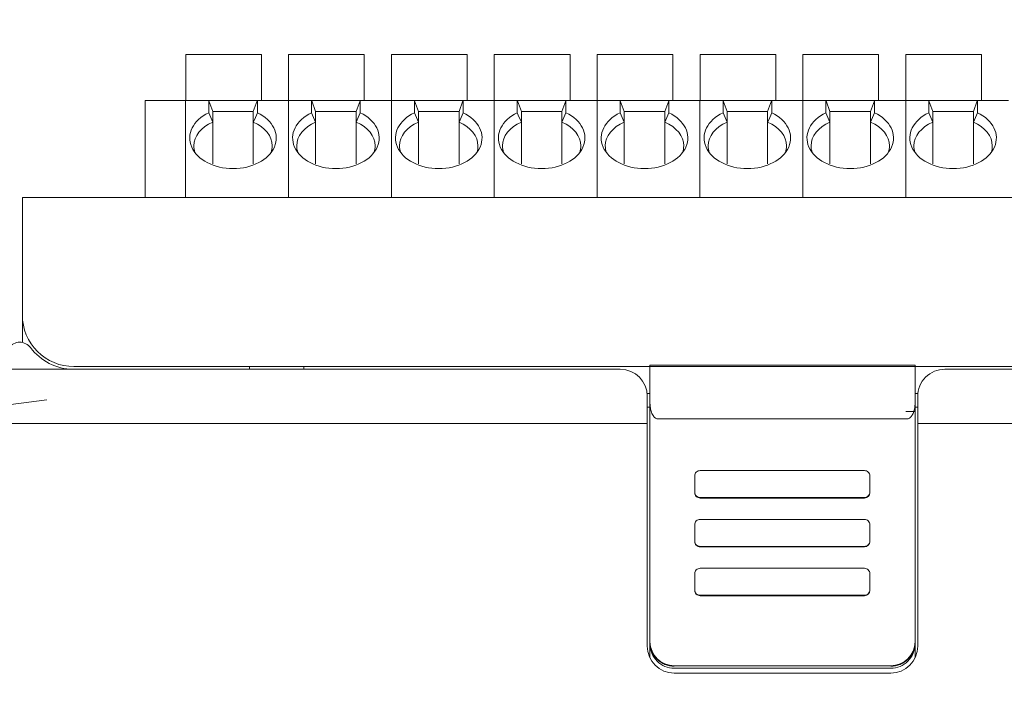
# Model space of a CAD drawing. Header units: millimetres. Extents: x -1114 to 1396, y -630 to 631.
# Tile 341 of 656: x -463 to -426, y 546 to 571. Entities that reach past the tile are written whole.
import ezdxf

# ---------------------------------------------------------------- set-up
doc = ezdxf.new("R2010")
doc.units = ezdxf.units.MM
doc.header["$MEASUREMENT"] = 0

msp = doc.modelspace()

# ---------------------------------------------------------------- linework, layer by layer
at = {"lineweight": 18}
for points, knots in [([(1038.9843, -629.7647), (1038.9843, -629.7647), (-1111.4882, -629.7647), (-1111.4882, -629.7647), (-1111.4882, -629.7647), (-1111.4882, -629.7647), (-1111.4882, 630.7883), (-1111.4882, 630.7883), (-1111.4882, 630.7883), (-1111.4882, 630.7883), (1038.9843, 630.7883), (1038.9843, 630.7883)], [0, 0, 0, 0, 0.3333333, 0.3333333, 0.3333333, 0.3333333, 0.6666667, 0.6666667, 0.6666667, 0.6666667, 1, 1, 1, 1]), ([(-455.8145, 567.5231), (-456.3951, 567.2437), (-456.6503, 566.7293), (-456.4436, 566.2547), (-456.4436, 566.2547), (-456.2369, 565.7801), (-455.6167, 565.4563), (-454.9145, 565.4563)], [0, 0, 0, 0, 0.5, 0.5, 0.5, 0.5, 1, 1, 1, 1]), ([(-454.9145, 565.4563), (-454.2122, 565.4563), (-453.592, 565.7801), (-453.3853, 566.2547), (-453.3853, 566.2547), (-453.1786, 566.7293), (-453.4338, 567.2437), (-454.0145, 567.5231)], [0, 0, 0, 0, 0.5, 0.5, 0.5, 0.5, 1, 1, 1, 1]), ([(-452.0112, 567.5231), (-452.5919, 567.2437), (-452.847, 566.7293), (-452.6404, 566.2547), (-452.6404, 566.2547), (-452.4337, 565.7801), (-451.8135, 565.4563), (-451.1112, 565.4563)], [0, 0, 0, 0, 0.5, 0.5, 0.5, 0.5, 1, 1, 1, 1]), ([(-451.1112, 565.4563), (-450.4089, 565.4563), (-449.7887, 565.7801), (-449.5821, 566.2547), (-449.5821, 566.2547), (-449.3754, 566.7293), (-449.6306, 567.2437), (-450.2112, 567.5231)], [0, 0, 0, 0, 0.5, 0.5, 0.5, 0.5, 1, 1, 1, 1]), ([(-448.2079, 567.5231), (-448.7886, 567.2437), (-449.0438, 566.7293), (-448.8371, 566.2547), (-448.8371, 566.2547), (-448.6304, 565.7801), (-448.0102, 565.4563), (-447.3079, 565.4563)], [0, 0, 0, 0, 0.5, 0.5, 0.5, 0.5, 1, 1, 1, 1]), ([(-447.3079, 565.4563), (-446.6057, 565.4563), (-445.9855, 565.7801), (-445.7788, 566.2547), (-445.7788, 566.2547), (-445.5721, 566.7293), (-445.8273, 567.2437), (-446.4079, 567.5231)], [0, 0, 0, 0, 0.5, 0.5, 0.5, 0.5, 1, 1, 1, 1]), ([(-444.4047, 567.5231), (-444.9853, 567.2437), (-445.2405, 566.7293), (-445.0338, 566.2547), (-445.0338, 566.2547), (-444.8272, 565.7801), (-444.207, 565.4563), (-443.5047, 565.4563)], [0, 0, 0, 0, 0.5, 0.5, 0.5, 0.5, 1, 1, 1, 1]), ([(-443.5047, 565.4563), (-442.8024, 565.4563), (-442.1822, 565.7801), (-441.9755, 566.2547), (-441.9755, 566.2547), (-441.7689, 566.7293), (-442.024, 567.2437), (-442.6047, 567.5231)], [0, 0, 0, 0, 0.5, 0.5, 0.5, 0.5, 1, 1, 1, 1]), ([(-440.6014, 567.5231), (-441.1821, 567.2437), (-441.4373, 566.7293), (-441.2306, 566.2547), (-441.2306, 566.2547), (-441.0239, 565.7801), (-440.4037, 565.4563), (-439.7014, 565.4563)], [0, 0, 0, 0, 0.5, 0.5, 0.5, 0.5, 1, 1, 1, 1]), ([(-439.7014, 565.4563), (-438.9992, 565.4563), (-438.379, 565.7801), (-438.1723, 566.2547), (-438.1723, 566.2547), (-437.9656, 566.7293), (-438.2208, 567.2437), (-438.8014, 567.5231)], [0, 0, 0, 0, 0.5, 0.5, 0.5, 0.5, 1, 1, 1, 1]), ([(-436.7982, 567.5231), (-437.3788, 567.2437), (-437.634, 566.7293), (-437.4273, 566.2547), (-437.4273, 566.2547), (-437.2207, 565.7801), (-436.6005, 565.4563), (-435.8982, 565.4563)], [0, 0, 0, 0, 0.5, 0.5, 0.5, 0.5, 1, 1, 1, 1]), ([(-435.8982, 565.4563), (-435.1959, 565.4563), (-434.5757, 565.7801), (-434.369, 566.2547), (-434.369, 566.2547), (-434.1624, 566.7293), (-434.4175, 567.2437), (-434.9982, 567.5231)], [0, 0, 0, 0, 0.5, 0.5, 0.5, 0.5, 1, 1, 1, 1]), ([(-432.9949, 567.5231), (-433.5756, 567.2437), (-433.8307, 566.7293), (-433.6241, 566.2547), (-433.6241, 566.2547), (-433.4174, 565.7801), (-432.7972, 565.4563), (-432.0949, 565.4563)], [0, 0, 0, 0, 0.5, 0.5, 0.5, 0.5, 1, 1, 1, 1]), ([(-432.0949, 565.4563), (-431.3926, 565.4563), (-430.7724, 565.7801), (-430.5658, 566.2547), (-430.5658, 566.2547), (-430.3591, 566.7293), (-430.6143, 567.2437), (-431.1949, 567.5231)], [0, 0, 0, 0, 0.5, 0.5, 0.5, 0.5, 1, 1, 1, 1]), ([(-429.1917, 567.5231), (-429.7723, 567.2437), (-430.0275, 566.7293), (-429.8208, 566.2547), (-429.8208, 566.2547), (-429.6142, 565.7801), (-428.994, 565.4563), (-428.2917, 565.4563)], [0, 0, 0, 0, 0.5, 0.5, 0.5, 0.5, 1, 1, 1, 1]), ([(-428.2917, 565.4563), (-427.5894, 565.4563), (-426.9692, 565.7801), (-426.7625, 566.2547), (-426.7625, 566.2547), (-426.5559, 566.7293), (-426.811, 567.2437), (-427.3917, 567.5231)], [0, 0, 0, 0, 0.5, 0.5, 0.5, 0.5, 1, 1, 1, 1]), ([(-462.7023, 560.0343), (-462.7023, 559.5304), (-462.5021, 559.0471), (-462.1458, 558.6908), (-462.1458, 558.6908), (-461.7894, 558.3345), (-461.3062, 558.1343), (-460.8023, 558.1343)], [0, 0, 0, 0, 0.5, 0.5, 0.5, 0.5, 1, 1, 1, 1]), ([(-462.4023, 558.8343), (-462.4967, 558.9602), (-462.6449, 559.0343), (-462.8023, 559.0343), (-462.8023, 559.0343), (-462.9596, 559.0343), (-463.1078, 558.9602), (-463.2023, 558.8343)], [0, 0, 0, 0, 0.5, 0.5, 0.5, 0.5, 1, 1, 1, 1]), ([(-461.8022, 558.0343), (-462.1356, 558.0343), (-462.4689, 558.0343), (-462.8022, 558.0343), (-462.8022, 558.0343), (-463.1356, 558.0343), (-463.4689, 558.0343), (-463.8022, 558.0343)], [0, 0, 0, 0, 0.5, 0.5, 0.5, 0.5, 1, 1, 1, 1]), ([(-428.5995, 558.0345), (-428.8647, 558.0345), (-429.119, 557.9291), (-429.3066, 557.7416), (-429.3066, 557.7416), (-429.4941, 557.5541), (-429.5995, 557.2997), (-429.5995, 557.0345)], [0, 0, 0, 0, 0.5, 0.5, 0.5, 0.5, 1, 1, 1, 1]), ([(-439.4995, 556.7792), (-439.4988, 556.7491), (-439.4982, 556.7189), (-439.496, 556.6888), (-439.496, 556.6888), (-439.494, 556.66), (-439.4905, 556.6313), (-439.4858, 556.6027), (-439.4858, 556.6027), (-439.4812, 556.5751), (-439.4756, 556.5478), (-439.4686, 556.5207), (-439.4686, 556.5207), (-439.4619, 556.4945), (-439.4539, 556.4686), (-439.4446, 556.443), (-439.4446, 556.443), (-439.4247, 556.388), (-439.3986, 556.3341), (-439.3606, 556.287), (-439.3606, 556.287), (-439.3504, 556.2745), (-439.3395, 556.2625), (-439.3274, 556.2515), (-439.3274, 556.2515), (-439.3166, 556.2416), (-439.3049, 556.2325), (-439.2922, 556.2243), (-439.2922, 556.2243), (-439.2781, 556.2153), (-439.2628, 556.2075), (-439.2464, 556.2029), (-439.2464, 556.2029), (-439.2314, 556.1987), (-439.2154, 556.1972), (-439.1995, 556.1958)], [0, 0, 0, 0, 0.1111111, 0.1111111, 0.1111111, 0.1111111, 0.2222222, 0.2222222, 0.2222222, 0.2222222, 0.3333333, 0.3333333, 0.3333333, 0.3333333, 0.4444444, 0.4444444, 0.4444444, 0.4444444, 0.5555556, 0.5555556, 0.5555556, 0.5555556, 0.6666667, 0.6666667, 0.6666667, 0.6666667, 0.7777778, 0.7777778, 0.7777778, 0.7777778, 0.8888889, 0.8888889, 0.8888889, 0.8888889, 1, 1, 1, 1]), ([(-429.9995, 556.1957), (-429.9827, 556.1957), (-429.9664, 556.1984), (-429.9506, 556.2035), (-429.9506, 556.2035), (-429.9349, 556.2085), (-429.9205, 556.2156), (-429.907, 556.2241), (-429.907, 556.2241), (-429.9003, 556.2283), (-429.8938, 556.2329), (-429.8876, 556.2378), (-429.8876, 556.2378), (-429.8814, 556.2426), (-429.8756, 556.2476), (-429.8699, 556.2529), (-429.8699, 556.2529), (-429.8587, 556.2634), (-429.8484, 556.2746), (-429.8388, 556.2864), (-429.8388, 556.2864), (-429.8292, 556.2982), (-429.8205, 556.3105), (-429.8124, 556.323), (-429.8124, 556.323), (-429.8043, 556.3355), (-429.797, 556.3483), (-429.7901, 556.3613), (-429.7901, 556.3613), (-429.7764, 556.3873), (-429.7648, 556.4141), (-429.7548, 556.4415), (-429.7548, 556.4415), (-429.7448, 556.469), (-429.7365, 556.4967), (-429.7295, 556.5245), (-429.7295, 556.5245), (-429.7226, 556.5524), (-429.717, 556.5804), (-429.7126, 556.6085), (-429.7126, 556.6085), (-429.7037, 556.6649), (-429.6995, 556.7217), (-429.6995, 556.7792)], [0, 0, 0, 0, 0.0909091, 0.0909091, 0.0909091, 0.0909091, 0.1818182, 0.1818182, 0.1818182, 0.1818182, 0.2727273, 0.2727273, 0.2727273, 0.2727273, 0.3636364, 0.3636364, 0.3636364, 0.3636364, 0.4545455, 0.4545455, 0.4545455, 0.4545455, 0.5454545, 0.5454545, 0.5454545, 0.5454545, 0.6363636, 0.6363636, 0.6363636, 0.6363636, 0.7272727, 0.7272727, 0.7272727, 0.7272727, 0.8181818, 0.8181818, 0.8181818, 0.8181818, 0.9090909, 0.9090909, 0.9090909, 0.9090909, 1, 1, 1, 1]), ([(-461.8022, 556.0345), (-462.1356, 556.0345), (-462.4689, 556.0345), (-462.8022, 556.0345), (-462.8022, 556.0345), (-463.1356, 556.0345), (-463.4689, 556.0345), (-463.8022, 556.0345)], [0, 0, 0, 0, 0.5, 0.5, 0.5, 0.5, 1, 1, 1, 1]), ([(-437.6456, 554.2878), (-437.6987, 554.2878), (-437.7496, 554.2667), (-437.7871, 554.2293), (-437.7871, 554.2293), (-437.8246, 554.1918), (-437.8456, 554.141), (-437.8456, 554.0881)], [0, 0, 0, 0, 0.5, 0.5, 0.5, 0.5, 1, 1, 1, 1]), ([(-431.3709, 554.0881), (-431.3709, 554.141), (-431.3919, 554.1918), (-431.4294, 554.2293), (-431.4294, 554.2293), (-431.467, 554.2667), (-431.5178, 554.2878), (-431.5709, 554.2878)], [0, 0, 0, 0, 0.5, 0.5, 0.5, 0.5, 1, 1, 1, 1]), ([(-437.8456, 553.4889), (-437.8456, 553.4359), (-437.8246, 553.3851), (-437.7871, 553.3476), (-437.7871, 553.3476), (-437.7496, 553.3102), (-437.6987, 553.2891), (-437.6456, 553.2891)], [0, 0, 0, 0, 0.5, 0.5, 0.5, 0.5, 1, 1, 1, 1]), ([(-437.8456, 553.4722), (-437.8456, 553.4192), (-437.8246, 553.3684), (-437.7871, 553.331), (-437.7871, 553.331), (-437.7496, 553.2935), (-437.6987, 553.2725), (-437.6456, 553.2725)], [0, 0, 0, 0, 0.5, 0.5, 0.5, 0.5, 1, 1, 1, 1]), ([(-431.5709, 553.2891), (-431.5178, 553.2891), (-431.467, 553.3102), (-431.4294, 553.3476), (-431.4294, 553.3476), (-431.3919, 553.3851), (-431.3709, 553.4359), (-431.3709, 553.4889)], [0, 0, 0, 0, 0.5, 0.5, 0.5, 0.5, 1, 1, 1, 1]), ([(-437.6456, 552.4808), (-437.6987, 552.4808), (-437.7496, 552.4598), (-437.7871, 552.4223), (-437.7871, 552.4223), (-437.8246, 552.3849), (-437.8456, 552.3341), (-437.8456, 552.2811)], [0, 0, 0, 0, 0.5, 0.5, 0.5, 0.5, 1, 1, 1, 1]), ([(-431.3709, 552.2811), (-431.3709, 552.3341), (-431.3919, 552.3849), (-431.4294, 552.4223), (-431.4294, 552.4223), (-431.467, 552.4598), (-431.5178, 552.4808), (-431.5709, 552.4808)], [0, 0, 0, 0, 0.5, 0.5, 0.5, 0.5, 1, 1, 1, 1]), ([(-437.8456, 551.6819), (-437.8456, 551.629), (-437.8246, 551.5782), (-437.7871, 551.5407), (-437.7871, 551.5407), (-437.7496, 551.5032), (-437.6987, 551.4822), (-437.6456, 551.4822)], [0, 0, 0, 0, 0.5, 0.5, 0.5, 0.5, 1, 1, 1, 1]), ([(-437.8456, 551.6653), (-437.8456, 551.6123), (-437.8246, 551.5615), (-437.7871, 551.524), (-437.7871, 551.524), (-437.7496, 551.4866), (-437.6987, 551.4655), (-437.6456, 551.4655)], [0, 0, 0, 0, 0.5, 0.5, 0.5, 0.5, 1, 1, 1, 1]), ([(-431.5709, 551.4822), (-431.5178, 551.4822), (-431.467, 551.5032), (-431.4294, 551.5407), (-431.4294, 551.5407), (-431.3919, 551.5782), (-431.3709, 551.629), (-431.3709, 551.6819)], [0, 0, 0, 0, 0.5, 0.5, 0.5, 0.5, 1, 1, 1, 1]), ([(-437.6456, 550.6739), (-437.6987, 550.6739), (-437.7496, 550.6528), (-437.7871, 550.6154), (-437.7871, 550.6154), (-437.8246, 550.5779), (-437.8456, 550.5271), (-437.8456, 550.4742)], [0, 0, 0, 0, 0.5, 0.5, 0.5, 0.5, 1, 1, 1, 1]), ([(-431.3709, 550.4742), (-431.3709, 550.5271), (-431.3919, 550.5779), (-431.4294, 550.6154), (-431.4294, 550.6154), (-431.467, 550.6528), (-431.5178, 550.6739), (-431.5709, 550.6739)], [0, 0, 0, 0, 0.5, 0.5, 0.5, 0.5, 1, 1, 1, 1]), ([(-437.8456, 549.875), (-437.8456, 549.822), (-437.8246, 549.7712), (-437.7871, 549.7337), (-437.7871, 549.7337), (-437.7496, 549.6963), (-437.6987, 549.6753), (-437.6456, 549.6753)], [0, 0, 0, 0, 0.5, 0.5, 0.5, 0.5, 1, 1, 1, 1]), ([(-437.8456, 549.8583), (-437.8456, 549.8053), (-437.8246, 549.7545), (-437.7871, 549.7171), (-437.7871, 549.7171), (-437.7496, 549.6796), (-437.6987, 549.6586), (-437.6456, 549.6586)], [0, 0, 0, 0, 0.5, 0.5, 0.5, 0.5, 1, 1, 1, 1]), ([(-431.5709, 549.6753), (-431.5178, 549.6753), (-431.467, 549.6963), (-431.4294, 549.7337), (-431.4294, 549.7337), (-431.3919, 549.7712), (-431.3709, 549.822), (-431.3709, 549.875)], [0, 0, 0, 0, 0.5, 0.5, 0.5, 0.5, 1, 1, 1, 1]), ([(-438.5995, 547.0506), (-438.6589, 547.0506), (-438.7173, 547.0565), (-438.7748, 547.0679), (-438.7748, 547.0679), (-438.8036, 547.0736), (-438.8321, 547.0807), (-438.8603, 547.0892), (-438.8603, 547.0892), (-438.8886, 547.0978), (-438.9166, 547.1078), (-438.9439, 547.1191), (-438.9439, 547.1191), (-438.9984, 547.1416), (-439.05, 547.1692), (-439.0989, 547.2017), (-439.0989, 547.2017), (-439.1112, 547.2099), (-439.1232, 547.2183), (-439.1351, 547.2271), (-439.1351, 547.2271), (-439.1469, 547.2359), (-439.1587, 547.245), (-439.1701, 547.2544), (-439.1701, 547.2544), (-439.1931, 547.2732), (-439.2149, 547.2929), (-439.2356, 547.3137), (-439.2356, 547.3137), (-439.2772, 547.3551), (-439.3144, 547.4003), (-439.3473, 547.4494), (-439.3473, 547.4494), (-439.3555, 547.4616), (-439.3635, 547.4742), (-439.3711, 547.4869), (-439.3711, 547.4869), (-439.3788, 547.4995), (-439.386, 547.5124), (-439.393, 547.5253), (-439.393, 547.5253), (-439.4069, 547.5512), (-439.4194, 547.5777), (-439.4307, 547.6047), (-439.4307, 547.6047), (-439.4419, 547.6317), (-439.4518, 547.6593), (-439.4604, 547.6874), (-439.4604, 547.6874), (-439.4647, 547.7015), (-439.4686, 547.7156), (-439.4722, 547.73), (-439.4722, 547.73), (-439.4759, 547.7443), (-439.4791, 547.7588), (-439.482, 547.7733), (-439.482, 547.7733), (-439.4936, 547.8314), (-439.4995, 547.8901), (-439.4995, 547.9494)], [0, 0, 0, 0, 0.0666667, 0.0666667, 0.0666667, 0.0666667, 0.1333333, 0.1333333, 0.1333333, 0.1333333, 0.2, 0.2, 0.2, 0.2, 0.2666667, 0.2666667, 0.2666667, 0.2666667, 0.3333333, 0.3333333, 0.3333333, 0.3333333, 0.4, 0.4, 0.4, 0.4, 0.4666667, 0.4666667, 0.4666667, 0.4666667, 0.5333333, 0.5333333, 0.5333333, 0.5333333, 0.6, 0.6, 0.6, 0.6, 0.6666667, 0.6666667, 0.6666667, 0.6666667, 0.7333333, 0.7333333, 0.7333333, 0.7333333, 0.8, 0.8, 0.8, 0.8, 0.8666667, 0.8666667, 0.8666667, 0.8666667, 0.9333333, 0.9333333, 0.9333333, 0.9333333, 1, 1, 1, 1]), ([(-439.4995, 547.875), (-439.4995, 547.6366), (-439.4047, 547.408), (-439.2359, 547.2395), (-439.2359, 547.2395), (-439.0671, 547.0709), (-438.8382, 546.9762), (-438.5995, 546.9762)], [0, 0, 0, 0, 0.5, 0.5, 0.5, 0.5, 1, 1, 1, 1]), ([(-429.6995, 547.9494), (-429.6995, 547.8901), (-429.7053, 547.8317), (-429.7167, 547.7743), (-429.7167, 547.7743), (-429.7224, 547.7456), (-429.7295, 547.7172), (-429.7381, 547.6889), (-429.7381, 547.6889), (-429.7467, 547.6607), (-429.7567, 547.6327), (-429.768, 547.6055), (-429.768, 547.6055), (-429.7905, 547.5511), (-429.8182, 547.4995), (-429.8508, 547.4506), (-429.8508, 547.4506), (-429.8589, 547.4384), (-429.8674, 547.4264), (-429.8762, 547.4145), (-429.8762, 547.4145), (-429.885, 547.4027), (-429.8941, 547.391), (-429.9035, 547.3795), (-429.9035, 547.3795), (-429.9223, 547.3566), (-429.9421, 547.3348), (-429.9629, 547.3141), (-429.9629, 547.3141), (-430.0043, 547.2727), (-430.0496, 547.2355), (-430.0987, 547.2026), (-430.0987, 547.2026), (-430.111, 547.1944), (-430.1236, 547.1864), (-430.1363, 547.1788), (-430.1363, 547.1788), (-430.149, 547.1712), (-430.1618, 547.1639), (-430.1748, 547.157), (-430.1748, 547.157), (-430.2008, 547.1431), (-430.2273, 547.1306), (-430.2543, 547.1194), (-430.2543, 547.1194), (-430.2814, 547.1081), (-430.309, 547.0982), (-430.3371, 547.0897), (-430.3371, 547.0897), (-430.3512, 547.0854), (-430.3654, 547.0815), (-430.3797, 547.0778), (-430.3797, 547.0778), (-430.3941, 547.0742), (-430.4086, 547.071), (-430.4231, 547.0681), (-430.4231, 547.0681), (-430.4813, 547.0565), (-430.54, 547.0506), (-430.5995, 547.0506)], [0, 0, 0, 0, 0.0666667, 0.0666667, 0.0666667, 0.0666667, 0.1333333, 0.1333333, 0.1333333, 0.1333333, 0.2, 0.2, 0.2, 0.2, 0.2666667, 0.2666667, 0.2666667, 0.2666667, 0.3333333, 0.3333333, 0.3333333, 0.3333333, 0.4, 0.4, 0.4, 0.4, 0.4666667, 0.4666667, 0.4666667, 0.4666667, 0.5333333, 0.5333333, 0.5333333, 0.5333333, 0.6, 0.6, 0.6, 0.6, 0.6666667, 0.6666667, 0.6666667, 0.6666667, 0.7333333, 0.7333333, 0.7333333, 0.7333333, 0.8, 0.8, 0.8, 0.8, 0.8666667, 0.8666667, 0.8666667, 0.8666667, 0.9333333, 0.9333333, 0.9333333, 0.9333333, 1, 1, 1, 1]), ([(-430.5995, 546.9762), (-430.3608, 546.9762), (-430.1319, 547.0709), (-429.9631, 547.2395), (-429.9631, 547.2395), (-429.7943, 547.408), (-429.6995, 547.6366), (-429.6995, 547.875)], [0, 0, 0, 0, 0.5, 0.5, 0.5, 0.5, 1, 1, 1, 1])]:
    msp.add_open_spline(points, degree=3, knots=knots, dxfattribs=at)
for points in [[(-453.8645, 569.6764), (-453.8645, 569.6764), (-456.6645, 569.6764), (-456.6645, 569.6764)], [(-456.6645, 569.6764), (-456.6645, 569.6764), (-456.6645, 567.9764), (-456.6645, 567.9764)], [(-453.8645, 567.9764), (-453.8645, 567.9764), (-453.8645, 569.6764), (-453.8645, 569.6764)], [(-450.0612, 569.6764), (-450.0612, 569.6764), (-452.8612, 569.6764), (-452.8612, 569.6764)], [(-452.8612, 569.6764), (-452.8612, 569.6764), (-452.8612, 567.9764), (-452.8612, 567.9764)], [(-450.0612, 567.9764), (-450.0612, 567.9764), (-450.0612, 569.6764), (-450.0612, 569.6764)], [(-449.0579, 569.6764), (-449.0579, 569.6764), (-449.0579, 567.9764), (-449.0579, 567.9764)], [(-446.2579, 569.6764), (-446.2579, 569.6764), (-449.0579, 569.6764), (-449.0579, 569.6764)], [(-446.2579, 567.9764), (-446.2579, 567.9764), (-446.2579, 569.6764), (-446.2579, 569.6764)], [(-442.4547, 569.6764), (-442.4547, 569.6764), (-445.2547, 569.6764), (-445.2547, 569.6764)], [(-445.2547, 569.6764), (-445.2547, 569.6764), (-445.2547, 567.9764), (-445.2547, 567.9764)], [(-442.4547, 567.9764), (-442.4547, 567.9764), (-442.4547, 569.6764), (-442.4547, 569.6764)], [(-438.6514, 569.6764), (-438.6514, 569.6764), (-441.4514, 569.6764), (-441.4514, 569.6764)], [(-441.4514, 569.6764), (-441.4514, 569.6764), (-441.4514, 567.9764), (-441.4514, 567.9764)], [(-438.6514, 567.9764), (-438.6514, 567.9764), (-438.6514, 569.6764), (-438.6514, 569.6764)], [(-437.6482, 569.6764), (-437.6482, 569.6764), (-437.6482, 567.9764), (-437.6482, 567.9764)], [(-434.8482, 569.6764), (-434.8482, 569.6764), (-437.6482, 569.6764), (-437.6482, 569.6764)], [(-434.8482, 567.9764), (-434.8482, 567.9764), (-434.8482, 569.6764), (-434.8482, 569.6764)], [(-433.8449, 569.6764), (-433.8449, 569.6764), (-433.8449, 567.9764), (-433.8449, 567.9764)], [(-431.0449, 569.6764), (-431.0449, 569.6764), (-433.8449, 569.6764), (-433.8449, 569.6764)], [(-431.0449, 567.9764), (-431.0449, 567.9764), (-431.0449, 569.6764), (-431.0449, 569.6764)], [(-430.0417, 569.6764), (-430.0417, 569.6764), (-430.0417, 567.9764), (-430.0417, 567.9764)], [(-427.2417, 569.6764), (-427.2417, 569.6764), (-430.0417, 569.6764), (-430.0417, 569.6764)], [(-427.2417, 567.9764), (-427.2417, 567.9764), (-427.2417, 569.6764), (-427.2417, 569.6764)], [(-458.1654, 567.9764), (-458.1654, 567.9764), (-456.6677, 567.9764), (-456.6677, 567.9764)], [(-458.1654, 567.9266), (-458.1654, 567.9266), (-458.1654, 567.9764), (-458.1654, 567.9764)], [(-458.1654, 567.9764), (-458.1654, 567.9764), (-456.6677, 567.9764), (-456.6677, 567.9764)], [(-458.1654, 564.3843), (-458.1654, 564.3843), (-458.1654, 567.9266), (-458.1654, 567.9266)], [(-456.6677, 567.9764), (-456.6677, 567.9764), (-455.8145, 567.9764), (-455.8145, 567.9764)], [(-456.6677, 567.9266), (-456.6677, 567.9266), (-456.6677, 567.9764), (-456.6677, 567.9764)], [(-455.8145, 567.9764), (-455.8145, 567.9764), (-456.6677, 567.9764), (-456.6677, 567.9764)], [(-456.6677, 567.9266), (-456.6677, 567.9266), (-456.6677, 567.9764), (-456.6677, 567.9764)], [(-456.6677, 564.3843), (-456.6677, 564.3843), (-456.6677, 567.9266), (-456.6677, 567.9266)], [(-456.6677, 564.3843), (-456.6677, 564.3843), (-456.6677, 567.9266), (-456.6677, 567.9266)], [(-455.8145, 567.9764), (-455.8145, 567.9764), (-454.0145, 567.9764), (-454.0145, 567.9764)], [(-455.8145, 567.9764), (-455.8145, 567.9764), (-455.8129, 567.972), (-455.8097, 567.9634)], [(-455.8097, 567.9634), (-455.8129, 567.9549), (-455.8145, 567.9424), (-455.8145, 567.9266)], [(-455.8145, 567.9266), (-455.8145, 567.9266), (-455.8145, 567.5231), (-455.8145, 567.5231)], [(-455.6645, 567.5643), (-455.6645, 567.5643), (-455.8097, 567.9634), (-455.8097, 567.9634)], [(-454.1645, 567.5643), (-454.1645, 567.5643), (-454.0192, 567.9634), (-454.0192, 567.9634)], [(-454.0192, 567.9634), (-454.0161, 567.972), (-454.0145, 567.9763), (-454.0145, 567.9764)], [(-454.0192, 567.9634), (-454.016, 567.9549), (-454.0145, 567.9424), (-454.0145, 567.9266)], [(-454.0145, 567.9764), (-454.0145, 567.9764), (-452.8645, 567.9764), (-452.8645, 567.9764)], [(-454.0145, 567.9764), (-454.0145, 567.9764), (-452.8645, 567.9764), (-452.8645, 567.9764)], [(-454.0145, 567.9266), (-454.0145, 567.9266), (-454.0145, 567.5231), (-454.0145, 567.5231)], [(-452.8645, 567.9764), (-452.8645, 567.9764), (-452.0112, 567.9764), (-452.0112, 567.9764)], [(-452.8645, 567.9266), (-452.8645, 567.9266), (-452.8645, 567.9764), (-452.8645, 567.9764)], [(-452.8645, 567.9266), (-452.8645, 567.9266), (-452.8645, 567.9764), (-452.8645, 567.9764)], [(-452.0112, 567.9764), (-452.0112, 567.9764), (-452.8645, 567.9764), (-452.8645, 567.9764)], [(-452.8645, 564.3843), (-452.8645, 564.3843), (-452.8645, 567.9266), (-452.8645, 567.9266)], [(-452.8645, 564.3843), (-452.8645, 564.3843), (-452.8645, 567.9266), (-452.8645, 567.9266)], [(-452.0112, 567.9764), (-452.0112, 567.9764), (-450.2112, 567.9764), (-450.2112, 567.9764)], [(-452.0112, 567.9764), (-452.0112, 567.9764), (-452.0096, 567.972), (-452.0065, 567.9634)], [(-452.0065, 567.9634), (-452.0096, 567.9549), (-452.0112, 567.9424), (-452.0112, 567.9266)], [(-452.0112, 567.9266), (-452.0112, 567.9266), (-452.0112, 567.5231), (-452.0112, 567.5231)], [(-451.8612, 567.5643), (-451.8612, 567.5643), (-452.0065, 567.9634), (-452.0065, 567.9634)], [(-450.3612, 567.5643), (-450.3612, 567.5643), (-450.2159, 567.9634), (-450.2159, 567.9634)], [(-450.2159, 567.9634), (-450.2128, 567.972), (-450.2112, 567.9763), (-450.2112, 567.9764)], [(-450.2159, 567.9634), (-450.2128, 567.9549), (-450.2112, 567.9424), (-450.2112, 567.9266)], [(-450.2112, 567.9764), (-450.2112, 567.9764), (-449.0612, 567.9764), (-449.0612, 567.9764)], [(-450.2112, 567.9764), (-450.2112, 567.9764), (-449.0612, 567.9764), (-449.0612, 567.9764)], [(-450.2112, 567.9266), (-450.2112, 567.9266), (-450.2112, 567.5231), (-450.2112, 567.5231)], [(-449.0612, 567.9764), (-449.0612, 567.9764), (-448.2079, 567.9764), (-448.2079, 567.9764)], [(-449.0612, 567.9266), (-449.0612, 567.9266), (-449.0612, 567.9764), (-449.0612, 567.9764)], [(-448.2079, 567.9764), (-448.2079, 567.9764), (-449.0612, 567.9764), (-449.0612, 567.9764)], [(-449.0612, 567.9266), (-449.0612, 567.9266), (-449.0612, 567.9764), (-449.0612, 567.9764)], [(-449.0612, 564.3843), (-449.0612, 564.3843), (-449.0612, 567.9266), (-449.0612, 567.9266)], [(-449.0612, 564.3843), (-449.0612, 564.3843), (-449.0612, 567.9266), (-449.0612, 567.9266)], [(-448.2079, 567.9764), (-448.2079, 567.9764), (-446.4079, 567.9764), (-446.4079, 567.9764)], [(-448.2079, 567.9764), (-448.2079, 567.9764), (-448.2064, 567.972), (-448.2032, 567.9634)], [(-448.2032, 567.9634), (-448.2064, 567.9549), (-448.2079, 567.9424), (-448.2079, 567.9266)], [(-448.2079, 567.9266), (-448.2079, 567.9266), (-448.2079, 567.5231), (-448.2079, 567.5231)], [(-448.0579, 567.5643), (-448.0579, 567.5643), (-448.2032, 567.9634), (-448.2032, 567.9634)], [(-446.5579, 567.5643), (-446.5579, 567.5643), (-446.4127, 567.9634), (-446.4127, 567.9634)], [(-446.4127, 567.9634), (-446.4096, 567.972), (-446.408, 567.9763), (-446.4079, 567.9764)], [(-446.4127, 567.9634), (-446.4095, 567.9549), (-446.4079, 567.9424), (-446.4079, 567.9266)], [(-446.4079, 567.9764), (-446.4079, 567.9764), (-445.2579, 567.9764), (-445.2579, 567.9764)], [(-446.4079, 567.9764), (-446.4079, 567.9764), (-445.2579, 567.9764), (-445.2579, 567.9764)], [(-446.4079, 567.9266), (-446.4079, 567.9266), (-446.4079, 567.5231), (-446.4079, 567.5231)], [(-445.2579, 567.9764), (-445.2579, 567.9764), (-444.4047, 567.9764), (-444.4047, 567.9764)], [(-445.2579, 567.9266), (-445.2579, 567.9266), (-445.2579, 567.9764), (-445.2579, 567.9764)], [(-445.2579, 567.9266), (-445.2579, 567.9266), (-445.2579, 567.9764), (-445.2579, 567.9764)], [(-444.4047, 567.9764), (-444.4047, 567.9764), (-445.2579, 567.9764), (-445.2579, 567.9764)], [(-445.2579, 564.3843), (-445.2579, 564.3843), (-445.2579, 567.9266), (-445.2579, 567.9266)], [(-445.2579, 564.3843), (-445.2579, 564.3843), (-445.2579, 567.9266), (-445.2579, 567.9266)], [(-444.4047, 567.9764), (-444.4047, 567.9764), (-442.6047, 567.9764), (-442.6047, 567.9764)], [(-444.4047, 567.9764), (-444.4047, 567.9764), (-444.4031, 567.972), (-444.4, 567.9634)], [(-444.4, 567.9634), (-444.4031, 567.9549), (-444.4047, 567.9424), (-444.4047, 567.9266)], [(-444.4047, 567.9266), (-444.4047, 567.9266), (-444.4047, 567.5231), (-444.4047, 567.5231)], [(-444.2547, 567.5643), (-444.2547, 567.5643), (-444.4, 567.9634), (-444.4, 567.9634)], [(-442.7547, 567.5643), (-442.7547, 567.5643), (-442.6094, 567.9634), (-442.6094, 567.9634)], [(-442.6094, 567.9634), (-442.6063, 567.972), (-442.6047, 567.9763), (-442.6047, 567.9764)], [(-442.6094, 567.9634), (-442.6063, 567.9549), (-442.6047, 567.9424), (-442.6047, 567.9266)], [(-442.6047, 567.9764), (-442.6047, 567.9764), (-441.4547, 567.9764), (-441.4547, 567.9764)], [(-442.6047, 567.9764), (-442.6047, 567.9764), (-441.4547, 567.9764), (-441.4547, 567.9764)], [(-442.6047, 567.9266), (-442.6047, 567.9266), (-442.6047, 567.5231), (-442.6047, 567.5231)], [(-441.4547, 567.9764), (-441.4547, 567.9764), (-440.6014, 567.9764), (-440.6014, 567.9764)], [(-441.4547, 567.9266), (-441.4547, 567.9266), (-441.4547, 567.9764), (-441.4547, 567.9764)], [(-440.6014, 567.9764), (-440.6014, 567.9764), (-441.4547, 567.9764), (-441.4547, 567.9764)], [(-441.4547, 567.9266), (-441.4547, 567.9266), (-441.4547, 567.9764), (-441.4547, 567.9764)], [(-441.4547, 564.3843), (-441.4547, 564.3843), (-441.4547, 567.9266), (-441.4547, 567.9266)], [(-441.4547, 564.3843), (-441.4547, 564.3843), (-441.4547, 567.9266), (-441.4547, 567.9266)], [(-440.6014, 567.9764), (-440.6014, 567.9764), (-438.8014, 567.9764), (-438.8014, 567.9764)], [(-440.6014, 567.9764), (-440.6014, 567.9764), (-440.5998, 567.972), (-440.5967, 567.9634)], [(-440.5967, 567.9634), (-440.5998, 567.9549), (-440.6014, 567.9424), (-440.6014, 567.9266)], [(-440.6014, 567.9266), (-440.6014, 567.9266), (-440.6014, 567.5231), (-440.6014, 567.5231)], [(-440.4514, 567.5643), (-440.4514, 567.5643), (-440.5967, 567.9634), (-440.5967, 567.9634)], [(-438.9514, 567.5643), (-438.9514, 567.5643), (-438.8061, 567.9634), (-438.8061, 567.9634)], [(-438.8061, 567.9634), (-438.803, 567.972), (-438.8015, 567.9763), (-438.8014, 567.9764)], [(-438.8061, 567.9634), (-438.803, 567.9549), (-438.8014, 567.9424), (-438.8014, 567.9266)], [(-438.8014, 567.9764), (-438.8014, 567.9764), (-437.6514, 567.9764), (-437.6514, 567.9764)], [(-438.8014, 567.9764), (-438.8014, 567.9764), (-437.6514, 567.9764), (-437.6514, 567.9764)], [(-438.8014, 567.9266), (-438.8014, 567.9266), (-438.8014, 567.5231), (-438.8014, 567.5231)], [(-437.6514, 567.9764), (-437.6514, 567.9764), (-436.7982, 567.9764), (-436.7982, 567.9764)], [(-437.6514, 567.9266), (-437.6514, 567.9266), (-437.6514, 567.9764), (-437.6514, 567.9764)], [(-436.7982, 567.9764), (-436.7982, 567.9764), (-437.6514, 567.9764), (-437.6514, 567.9764)], [(-437.6514, 567.9266), (-437.6514, 567.9266), (-437.6514, 567.9764), (-437.6514, 567.9764)], [(-437.6514, 564.3843), (-437.6514, 564.3843), (-437.6514, 567.9266), (-437.6514, 567.9266)], [(-437.6514, 564.3843), (-437.6514, 564.3843), (-437.6514, 567.9266), (-437.6514, 567.9266)], [(-436.7982, 567.9764), (-436.7982, 567.9764), (-434.9982, 567.9764), (-434.9982, 567.9764)], [(-436.7982, 567.9764), (-436.7982, 567.9764), (-436.7966, 567.972), (-436.7935, 567.9634)], [(-436.7935, 567.9634), (-436.7966, 567.9549), (-436.7982, 567.9424), (-436.7982, 567.9266)], [(-436.7982, 567.9266), (-436.7982, 567.9266), (-436.7982, 567.5231), (-436.7982, 567.5231)], [(-436.6482, 567.5643), (-436.6482, 567.5643), (-436.7935, 567.9634), (-436.7935, 567.9634)], [(-435.1482, 567.5643), (-435.1482, 567.5643), (-435.0029, 567.9634), (-435.0029, 567.9634)], [(-435.0029, 567.9634), (-434.9998, 567.972), (-434.9982, 567.9763), (-434.9982, 567.9764)], [(-435.0029, 567.9634), (-434.9998, 567.9549), (-434.9982, 567.9424), (-434.9982, 567.9266)], [(-434.9982, 567.9764), (-434.9982, 567.9764), (-433.8482, 567.9764), (-433.8482, 567.9764)], [(-434.9982, 567.9764), (-434.9982, 567.9764), (-433.8482, 567.9764), (-433.8482, 567.9764)], [(-434.9982, 567.9266), (-434.9982, 567.9266), (-434.9982, 567.5231), (-434.9982, 567.5231)], [(-433.8482, 567.9764), (-433.8482, 567.9764), (-432.9949, 567.9764), (-432.9949, 567.9764)], [(-433.8482, 567.9266), (-433.8482, 567.9266), (-433.8482, 567.9764), (-433.8482, 567.9764)], [(-433.8482, 567.9266), (-433.8482, 567.9266), (-433.8482, 567.9764), (-433.8482, 567.9764)], [(-432.9949, 567.9764), (-432.9949, 567.9764), (-433.8482, 567.9764), (-433.8482, 567.9764)], [(-433.8482, 564.3843), (-433.8482, 564.3843), (-433.8482, 567.9266), (-433.8482, 567.9266)], [(-433.8482, 564.3843), (-433.8482, 564.3843), (-433.8482, 567.9266), (-433.8482, 567.9266)], [(-432.9949, 567.9764), (-432.9949, 567.9764), (-431.1949, 567.9764), (-431.1949, 567.9764)], [(-432.9949, 567.9764), (-432.9949, 567.9764), (-432.9933, 567.972), (-432.9902, 567.9634)], [(-432.9902, 567.9634), (-432.9933, 567.9549), (-432.9949, 567.9424), (-432.9949, 567.9266)], [(-432.9949, 567.9266), (-432.9949, 567.9266), (-432.9949, 567.5231), (-432.9949, 567.5231)], [(-432.8449, 567.5643), (-432.8449, 567.5643), (-432.9902, 567.9634), (-432.9902, 567.9634)], [(-431.3449, 567.5643), (-431.3449, 567.5643), (-431.1996, 567.9634), (-431.1996, 567.9634)], [(-431.1996, 567.9634), (-431.1965, 567.972), (-431.1949, 567.9763), (-431.1949, 567.9764)], [(-431.1996, 567.9634), (-431.1965, 567.9549), (-431.1949, 567.9424), (-431.1949, 567.9266)], [(-431.1949, 567.9764), (-431.1949, 567.9764), (-430.0449, 567.9764), (-430.0449, 567.9764)], [(-431.1949, 567.9764), (-431.1949, 567.9764), (-430.0449, 567.9764), (-430.0449, 567.9764)], [(-431.1949, 567.9266), (-431.1949, 567.9266), (-431.1949, 567.5231), (-431.1949, 567.5231)], [(-430.0449, 567.9764), (-430.0449, 567.9764), (-429.1917, 567.9764), (-429.1917, 567.9764)], [(-430.0449, 567.9266), (-430.0449, 567.9266), (-430.0449, 567.9764), (-430.0449, 567.9764)], [(-430.0449, 567.9266), (-430.0449, 567.9266), (-430.0449, 567.9764), (-430.0449, 567.9764)], [(-429.1917, 567.9764), (-429.1917, 567.9764), (-430.0449, 567.9764), (-430.0449, 567.9764)], [(-430.0449, 564.3843), (-430.0449, 564.3843), (-430.0449, 567.9266), (-430.0449, 567.9266)], [(-430.0449, 564.3843), (-430.0449, 564.3843), (-430.0449, 567.9266), (-430.0449, 567.9266)], [(-429.1917, 567.9764), (-429.1917, 567.9764), (-427.3917, 567.9764), (-427.3917, 567.9764)], [(-429.1917, 567.9764), (-429.1917, 567.9764), (-429.1901, 567.972), (-429.187, 567.9634)], [(-429.187, 567.9634), (-429.1901, 567.9549), (-429.1917, 567.9424), (-429.1917, 567.9266)], [(-429.1917, 567.9266), (-429.1917, 567.9266), (-429.1917, 567.5231), (-429.1917, 567.5231)], [(-429.0417, 567.5643), (-429.0417, 567.5643), (-429.187, 567.9634), (-429.187, 567.9634)], [(-427.5417, 567.5643), (-427.5417, 567.5643), (-427.3964, 567.9634), (-427.3964, 567.9634)], [(-427.3964, 567.9634), (-427.3933, 567.972), (-427.3917, 567.9763), (-427.3917, 567.9764)], [(-427.3964, 567.9634), (-427.3933, 567.9549), (-427.3917, 567.9424), (-427.3917, 567.9266)], [(-427.3917, 567.9764), (-427.3917, 567.9764), (-426.2417, 567.9764), (-426.2417, 567.9764)], [(-427.3917, 567.9764), (-427.3917, 567.9764), (-426.2417, 567.9764), (-426.2417, 567.9764)], [(-427.3917, 567.9266), (-427.3917, 567.9266), (-427.3917, 567.5231), (-427.3917, 567.5231)], [(-455.6645, 567.5643), (-455.6645, 567.5643), (-454.9145, 567.5643), (-454.9145, 567.5643)], [(-455.6645, 567.1737), (-455.6645, 567.1737), (-455.6645, 567.5643), (-455.6645, 567.5643)], [(-454.1645, 567.5643), (-454.1645, 567.5643), (-454.9145, 567.5643), (-454.9145, 567.5643)], [(-454.1645, 567.1737), (-454.1645, 567.1737), (-454.1645, 567.5643), (-454.1645, 567.5643)], [(-451.8612, 567.5643), (-451.8612, 567.5643), (-451.1112, 567.5643), (-451.1112, 567.5643)], [(-451.8612, 567.1737), (-451.8612, 567.1737), (-451.8612, 567.5643), (-451.8612, 567.5643)], [(-450.3612, 567.5643), (-450.3612, 567.5643), (-451.1112, 567.5643), (-451.1112, 567.5643)], [(-450.3612, 567.1737), (-450.3612, 567.1737), (-450.3612, 567.5643), (-450.3612, 567.5643)], [(-448.0579, 567.5643), (-448.0579, 567.5643), (-447.3079, 567.5643), (-447.3079, 567.5643)], [(-448.0579, 567.1737), (-448.0579, 567.1737), (-448.0579, 567.5643), (-448.0579, 567.5643)], [(-446.5579, 567.5643), (-446.5579, 567.5643), (-447.3079, 567.5643), (-447.3079, 567.5643)], [(-446.5579, 567.1737), (-446.5579, 567.1737), (-446.5579, 567.5643), (-446.5579, 567.5643)], [(-444.2547, 567.5643), (-444.2547, 567.5643), (-443.5047, 567.5643), (-443.5047, 567.5643)], [(-444.2547, 567.1737), (-444.2547, 567.1737), (-444.2547, 567.5643), (-444.2547, 567.5643)], [(-442.7547, 567.5643), (-442.7547, 567.5643), (-443.5047, 567.5643), (-443.5047, 567.5643)], [(-442.7547, 567.1737), (-442.7547, 567.1737), (-442.7547, 567.5643), (-442.7547, 567.5643)], [(-440.4514, 567.5643), (-440.4514, 567.5643), (-439.7014, 567.5643), (-439.7014, 567.5643)], [(-440.4514, 567.1737), (-440.4514, 567.1737), (-440.4514, 567.5643), (-440.4514, 567.5643)], [(-438.9514, 567.5643), (-438.9514, 567.5643), (-439.7014, 567.5643), (-439.7014, 567.5643)], [(-438.9514, 567.1737), (-438.9514, 567.1737), (-438.9514, 567.5643), (-438.9514, 567.5643)], [(-436.6482, 567.5643), (-436.6482, 567.5643), (-435.8982, 567.5643), (-435.8982, 567.5643)], [(-436.6482, 567.1737), (-436.6482, 567.1737), (-436.6482, 567.5643), (-436.6482, 567.5643)], [(-435.8982, 567.5643), (-435.8982, 567.5643), (-435.1482, 567.5643), (-435.1482, 567.5643)], [(-435.1482, 567.1737), (-435.1482, 567.1737), (-435.1482, 567.5643), (-435.1482, 567.5643)], [(-432.8449, 567.5643), (-432.8449, 567.5643), (-432.0949, 567.5643), (-432.0949, 567.5643)], [(-432.8449, 567.1737), (-432.8449, 567.1737), (-432.8449, 567.5643), (-432.8449, 567.5643)], [(-431.3449, 567.5643), (-431.3449, 567.5643), (-432.0949, 567.5643), (-432.0949, 567.5643)], [(-431.3449, 567.1737), (-431.3449, 567.1737), (-431.3449, 567.5643), (-431.3449, 567.5643)], [(-429.0417, 567.5643), (-429.0417, 567.5643), (-428.2917, 567.5643), (-428.2917, 567.5643)], [(-429.0417, 567.1737), (-429.0417, 567.1737), (-429.0417, 567.5643), (-429.0417, 567.5643)], [(-427.5417, 567.5643), (-427.5417, 567.5643), (-428.2917, 567.5643), (-428.2917, 567.5643)], [(-427.5417, 567.1737), (-427.5417, 567.1737), (-427.5417, 567.5643), (-427.5417, 567.5643)], [(-455.6645, 567.1737), (-456.0989, 566.9881), (-456.3645, 566.6552), (-456.3645, 566.2962)], [(-455.6645, 567.1737), (-455.7144, 567.2907), (-455.7644, 567.4071), (-455.8145, 567.5231)], [(-455.6645, 567.1737), (-455.6645, 567.1737), (-455.6645, 565.6278), (-455.6645, 565.6278)], [(-454.0145, 567.5231), (-454.0645, 567.4071), (-454.1145, 567.2907), (-454.1645, 567.1737)], [(-454.1645, 565.6278), (-454.1645, 565.6278), (-454.1645, 567.1737), (-454.1645, 567.1737)], [(-453.4645, 566.2962), (-453.4645, 566.6552), (-453.73, 566.9881), (-454.1645, 567.1737)], [(-451.8612, 567.1737), (-452.2957, 566.9881), (-452.5612, 566.6552), (-452.5612, 566.2962)], [(-451.8612, 567.1737), (-451.9111, 567.2907), (-451.9611, 567.4071), (-452.0112, 567.5231)], [(-451.8612, 567.1737), (-451.8612, 567.1737), (-451.8612, 565.6278), (-451.8612, 565.6278)], [(-450.2112, 567.5231), (-450.2613, 567.4071), (-450.3113, 567.2907), (-450.3612, 567.1737)], [(-450.3612, 567.1737), (-450.3612, 567.1737), (-450.3612, 565.6278), (-450.3612, 565.6278)], [(-449.6612, 566.2962), (-449.6612, 566.6552), (-449.9267, 566.9881), (-450.3612, 567.1737)], [(-448.0579, 567.1737), (-448.4924, 566.9881), (-448.7579, 566.6552), (-448.7579, 566.2962)], [(-448.0579, 567.1737), (-448.1079, 567.2907), (-448.1579, 567.4071), (-448.2079, 567.5231)], [(-448.0579, 567.1737), (-448.0579, 567.1737), (-448.0579, 565.6278), (-448.0579, 565.6278)], [(-446.4079, 567.5231), (-446.458, 567.4071), (-446.508, 567.2907), (-446.5579, 567.1737)], [(-446.5579, 565.6278), (-446.5579, 565.6278), (-446.5579, 567.1737), (-446.5579, 567.1737)], [(-445.8579, 566.2962), (-445.8579, 566.6552), (-446.1235, 566.9881), (-446.5579, 567.1737)], [(-444.2547, 567.1737), (-444.6892, 566.9881), (-444.9547, 566.6552), (-444.9547, 566.2962)], [(-444.2547, 567.1737), (-444.3046, 567.2907), (-444.3546, 567.4071), (-444.4047, 567.5231)], [(-444.2547, 567.1737), (-444.2547, 567.1737), (-444.2547, 565.6278), (-444.2547, 565.6278)], [(-442.6047, 567.5231), (-442.6547, 567.4071), (-442.7047, 567.2907), (-442.7547, 567.1737)], [(-442.7547, 565.6278), (-442.7547, 565.6278), (-442.7547, 567.1737), (-442.7547, 567.1737)], [(-442.0547, 566.2962), (-442.0547, 566.6552), (-442.3202, 566.9881), (-442.7547, 567.1737)], [(-440.4514, 567.1737), (-440.8859, 566.9881), (-441.1514, 566.6552), (-441.1514, 566.2962)], [(-440.4514, 567.1737), (-440.5014, 567.2907), (-440.5514, 567.4071), (-440.6014, 567.5231)], [(-440.4514, 567.1737), (-440.4514, 567.1737), (-440.4514, 565.6278), (-440.4514, 565.6278)], [(-438.8014, 567.5231), (-438.8515, 567.4071), (-438.9015, 567.2907), (-438.9514, 567.1737)], [(-438.9514, 565.6278), (-438.9514, 565.6278), (-438.9514, 567.1737), (-438.9514, 567.1737)], [(-438.2514, 566.2962), (-438.2514, 566.6552), (-438.5169, 566.9881), (-438.9514, 567.1737)], [(-436.6482, 567.1737), (-437.0827, 566.9881), (-437.3482, 566.6552), (-437.3482, 566.2962)], [(-436.6482, 567.1737), (-436.6981, 567.2907), (-436.7481, 567.4071), (-436.7982, 567.5231)], [(-436.6482, 567.1737), (-436.6482, 567.1737), (-436.6482, 565.6278), (-436.6482, 565.6278)], [(-434.9982, 567.5231), (-435.0482, 567.4071), (-435.0982, 567.2907), (-435.1482, 567.1737)], [(-435.1482, 565.6278), (-435.1482, 565.6278), (-435.1482, 567.1737), (-435.1482, 567.1737)], [(-434.4482, 566.2962), (-434.4482, 566.6552), (-434.7137, 566.9881), (-435.1482, 567.1737)], [(-432.8449, 567.1737), (-433.2794, 566.9881), (-433.5449, 566.6552), (-433.5449, 566.2962)], [(-432.8449, 567.1737), (-432.8949, 567.2907), (-432.9449, 567.4071), (-432.9949, 567.5231)], [(-432.8449, 567.1737), (-432.8449, 567.1737), (-432.8449, 565.6278), (-432.8449, 565.6278)], [(-431.1949, 567.5231), (-431.245, 567.4071), (-431.295, 567.2907), (-431.3449, 567.1737)], [(-431.3449, 565.6278), (-431.3449, 565.6278), (-431.3449, 567.1737), (-431.3449, 567.1737)], [(-430.6449, 566.2962), (-430.6449, 566.6552), (-430.9104, 566.9881), (-431.3449, 567.1737)], [(-429.0417, 567.1737), (-429.4762, 566.9881), (-429.7417, 566.6552), (-429.7417, 566.2962)], [(-429.0417, 567.1737), (-429.0916, 567.2907), (-429.1416, 567.4071), (-429.1917, 567.5231)], [(-429.0417, 567.1737), (-429.0417, 567.1737), (-429.0417, 565.6278), (-429.0417, 565.6278)], [(-427.3917, 567.5231), (-427.4417, 567.4071), (-427.4917, 567.2907), (-427.5417, 567.1737)], [(-427.5417, 565.6278), (-427.5417, 565.6278), (-427.5417, 567.1737), (-427.5417, 567.1737)], [(-426.8417, 566.2962), (-426.8417, 566.6552), (-427.1072, 566.9881), (-427.5417, 567.1737)], [(-456.3645, 566.2962), (-456.3645, 566.2131), (-456.3501, 566.1302), (-456.3218, 566.0495)], [(-453.5071, 566.0495), (-453.4788, 566.1302), (-453.4645, 566.2131), (-453.4645, 566.2962)], [(-452.5612, 566.2962), (-452.5612, 566.2131), (-452.5469, 566.1302), (-452.5186, 566.0495)], [(-449.7038, 566.0495), (-449.6755, 566.1302), (-449.6612, 566.2131), (-449.6612, 566.2962)], [(-448.7579, 566.2962), (-448.7579, 566.2131), (-448.7436, 566.1302), (-448.7153, 566.0495)], [(-445.9006, 566.0495), (-445.8723, 566.1302), (-445.8579, 566.2131), (-445.8579, 566.2962)], [(-444.9547, 566.2962), (-444.9547, 566.2131), (-444.9404, 566.1302), (-444.9121, 566.0495)], [(-442.0973, 566.0495), (-442.069, 566.1302), (-442.0547, 566.2131), (-442.0547, 566.2962)], [(-441.1514, 566.2962), (-441.1514, 566.2131), (-441.1371, 566.1302), (-441.1088, 566.0495)], [(-438.2941, 566.0495), (-438.2658, 566.1302), (-438.2514, 566.2131), (-438.2514, 566.2962)], [(-437.3482, 566.2962), (-437.3482, 566.2131), (-437.3339, 566.1302), (-437.3056, 566.0495)], [(-434.4908, 566.0495), (-434.4625, 566.1302), (-434.4482, 566.2131), (-434.4482, 566.2962)], [(-433.5449, 566.2962), (-433.5449, 566.2131), (-433.5306, 566.1302), (-433.5023, 566.0495)], [(-430.6876, 566.0495), (-430.6592, 566.1302), (-430.6449, 566.2131), (-430.6449, 566.2962)], [(-429.7417, 566.2962), (-429.7417, 566.2131), (-429.7274, 566.1302), (-429.699, 566.0495)], [(-426.8843, 566.0495), (-426.856, 566.1302), (-426.8417, 566.2131), (-426.8417, 566.2962)], [(-462.7023, 564.3843), (-462.7023, 564.3843), (-406.4967, 564.3843), (-406.4967, 564.3843)], [(-462.7023, 562.3843), (-462.7023, 562.3843), (-462.7023, 564.3843), (-462.7023, 564.3843)], [(-406.4967, 564.3843), (-406.4967, 564.3843), (-462.7023, 564.3843), (-462.7023, 564.3843)], [(-462.7023, 560.0343), (-462.7023, 560.0343), (-462.7023, 562.3843), (-462.7023, 562.3843)], [(-462.7023, 560.0343), (-462.7023, 560.0343), (-462.7023, 559.0241), (-462.7023, 559.0241)], [(-462.4023, 558.8343), (-462.0302, 558.3382), (-461.449, 558.0427), (-460.8289, 558.0345)], [(-439.4995, 558.1343), (-439.4995, 558.1343), (-460.8023, 558.1343), (-460.8023, 558.1343)], [(-454.3023, 558.1343), (-454.3023, 558.1343), (-454.3023, 558.0345), (-454.3023, 558.0345)], [(-452.3023, 558.1343), (-452.3023, 558.1343), (-452.3023, 558.0345), (-452.3023, 558.0345)], [(-439.4995, 558.1415), (-439.4995, 558.1415), (-439.4995, 558.1867), (-439.4995, 558.1867)], [(-429.6995, 558.1867), (-429.6995, 558.1867), (-439.4995, 558.1867), (-439.4995, 558.1867)], [(-439.4995, 558.1404), (-439.4995, 557.6866), (-439.4995, 557.2329), (-439.4995, 556.7792)], [(-429.6995, 558.1402), (-432.9661, 558.1403), (-436.2328, 558.1403), (-439.4995, 558.1404)], [(-429.6995, 558.1867), (-429.6995, 558.1867), (-429.6995, 558.1413), (-429.6995, 558.1413)], [(-429.6995, 556.7792), (-429.6995, 557.2328), (-429.6995, 557.6865), (-429.6995, 558.1402)], [(-408.3967, 558.1343), (-408.3967, 558.1343), (-429.6995, 558.1343), (-429.6995, 558.1343)], [(-461.8022, 558.0345), (-461.8022, 558.0345), (-460.8289, 558.0345), (-460.8289, 558.0345)], [(-460.8289, 558.0345), (-460.82, 558.0344), (-460.8111, 558.0343), (-460.8023, 558.0343)], [(-459.8022, 558.0343), (-459.8022, 558.0343), (-460.8023, 558.0343), (-460.8023, 558.0343)], [(-459.8022, 558.0345), (-459.8022, 558.0345), (-440.5995, 558.0345), (-440.5995, 558.0345)], [(-439.5995, 557.0345), (-439.5995, 557.5868), (-440.0472, 558.0345), (-440.5995, 558.0345)], [(-428.5995, 558.0345), (-428.5995, 558.0345), (-411.4088, 558.0345), (-411.4088, 558.0345)], [(-439.6046, 557.1343), (-439.6046, 557.1343), (-439.4995, 557.1343), (-439.4995, 557.1343)], [(-439.5995, 557.0345), (-439.5995, 557.0345), (-439.5995, 556.0345), (-439.5995, 556.0345)], [(-429.6995, 557.1343), (-429.6995, 557.1343), (-429.5944, 557.1343), (-429.5944, 557.1343)], [(-429.5995, 556.0345), (-429.5995, 556.0345), (-429.5995, 557.0345), (-429.5995, 557.0345)], [(-461.8022, 556.8982), (-461.8022, 556.8982), (-463.8022, 556.6467), (-463.8022, 556.6467)], [(-439.5995, 556.6343), (-439.5995, 556.6343), (-439.4993, 556.6343), (-439.4993, 556.6343)], [(-439.4995, 547.9494), (-439.4995, 547.9494), (-439.4995, 556.7792), (-439.4995, 556.7792)], [(-439.4995, 547.9496), (-439.4995, 547.9496), (-439.4995, 556.7725), (-439.4995, 556.7725)], [(-429.6995, 556.7792), (-429.6995, 556.7792), (-429.6995, 547.9494), (-429.6995, 547.9494)], [(-429.6995, 556.7722), (-429.6995, 556.7722), (-429.6995, 547.9496), (-429.6995, 547.9496)], [(-429.6995, 556.6343), (-429.6995, 556.6343), (-429.5995, 556.6343), (-429.5995, 556.6343)], [(-430.0449, 556.4764), (-430.0449, 556.4764), (-429.6994, 556.4764), (-429.6994, 556.4764)], [(-461.8022, 556.0345), (-461.8022, 556.0345), (-439.5995, 556.0345), (-439.5995, 556.0345)], [(-439.5995, 547.7928), (-439.5995, 547.7928), (-439.5995, 556.0345), (-439.5995, 556.0345)], [(-429.9995, 556.1957), (-429.9995, 556.1957), (-439.1995, 556.1958), (-439.1995, 556.1958)], [(-429.5995, 556.0345), (-429.5995, 556.0345), (-429.5995, 547.7928), (-429.5995, 547.7928)], [(-429.5995, 556.0345), (-429.5995, 556.0345), (-410.8209, 556.0345), (-410.8209, 556.0345)], [(-437.8456, 554.0881), (-437.8456, 554.0881), (-437.8456, 553.4889), (-437.8456, 553.4889)], [(-431.5709, 554.2878), (-431.5709, 554.2878), (-437.6456, 554.2878), (-437.6456, 554.2878)], [(-431.3709, 553.4889), (-431.3709, 553.4889), (-431.3709, 554.0881), (-431.3709, 554.0881)], [(-437.8456, 553.4722), (-437.8456, 553.4722), (-437.8456, 553.4889), (-437.8456, 553.4889)], [(-437.8456, 553.4889), (-437.8456, 553.4889), (-437.8456, 553.4722), (-437.8456, 553.4722)], [(-431.5709, 553.2725), (-431.4604, 553.2725), (-431.3709, 553.3619), (-431.3709, 553.4722)], [(-431.3709, 553.4911), (-431.3709, 553.4911), (-431.3709, 553.4722), (-431.3709, 553.4722)], [(-431.3709, 553.4889), (-431.3709, 553.4889), (-431.3709, 553.4722), (-431.3709, 553.4722)], [(-437.6456, 553.2891), (-437.6456, 553.2891), (-431.5709, 553.2891), (-431.5709, 553.2891)], [(-431.5709, 553.2725), (-431.5709, 553.2725), (-437.6456, 553.2725), (-437.6456, 553.2725)], [(-437.8456, 552.2811), (-437.8456, 552.2811), (-437.8456, 551.6819), (-437.8456, 551.6819)], [(-431.5709, 552.4808), (-431.5709, 552.4808), (-437.6456, 552.4808), (-437.6456, 552.4808)], [(-431.3709, 551.6819), (-431.3709, 551.6819), (-431.3709, 552.2811), (-431.3709, 552.2811)], [(-437.8456, 551.6653), (-437.8456, 551.6653), (-437.8456, 551.6819), (-437.8456, 551.6819)], [(-437.8456, 551.6819), (-437.8456, 551.6819), (-437.8456, 551.6653), (-437.8456, 551.6653)], [(-431.5709, 551.4655), (-431.4604, 551.4655), (-431.3709, 551.5549), (-431.3709, 551.6653)], [(-431.3709, 551.6841), (-431.3709, 551.6841), (-431.3709, 551.6653), (-431.3709, 551.6653)], [(-431.3709, 551.6819), (-431.3709, 551.6819), (-431.3709, 551.6653), (-431.3709, 551.6653)], [(-437.6456, 551.4822), (-437.6456, 551.4822), (-431.5709, 551.4822), (-431.5709, 551.4822)], [(-431.5709, 551.4655), (-431.5709, 551.4655), (-437.6456, 551.4655), (-437.6456, 551.4655)], [(-437.8456, 550.4742), (-437.8456, 550.4742), (-437.8456, 549.875), (-437.8456, 549.875)], [(-431.5709, 550.6739), (-431.5709, 550.6739), (-437.6456, 550.6739), (-437.6456, 550.6739)], [(-431.3709, 549.875), (-431.3709, 549.875), (-431.3709, 550.4742), (-431.3709, 550.4742)], [(-437.8456, 549.875), (-437.8456, 549.875), (-437.8456, 549.8583), (-437.8456, 549.8583)], [(-431.5709, 549.6586), (-431.4604, 549.6586), (-431.3709, 549.748), (-431.3709, 549.8583)], [(-431.3709, 549.8772), (-431.3709, 549.8772), (-431.3709, 549.8583), (-431.3709, 549.8583)], [(-431.3709, 549.875), (-431.3709, 549.875), (-431.3709, 549.8583), (-431.3709, 549.8583)], [(-437.6456, 549.6753), (-437.6456, 549.6753), (-431.5709, 549.6753), (-431.5709, 549.6753)], [(-431.5709, 549.6586), (-431.5709, 549.6586), (-437.6456, 549.6586), (-437.6456, 549.6586)], [(-439.4995, 547.875), (-439.4995, 547.875), (-439.4995, 547.9494), (-439.4995, 547.9494)], [(-439.4995, 547.3569), (-439.4995, 547.3569), (-439.4995, 547.875), (-439.4995, 547.875)], [(-439.4993, 547.9499), (-439.491, 547.4595), (-439.0906, 547.0663), (-438.5995, 547.0663)], [(-430.5995, 547.0663), (-430.1084, 547.0663), (-429.7079, 547.4595), (-429.6996, 547.9499)], [(-429.6995, 547.9494), (-429.6995, 547.9494), (-429.6995, 547.875), (-429.6995, 547.875)], [(-429.6995, 547.9494), (-429.6995, 547.9494), (-429.6995, 547.875), (-429.6995, 547.875)], [(-429.6995, 547.3569), (-429.6995, 547.3569), (-429.6995, 547.875), (-429.6995, 547.875)], [(-439.5995, 547.7928), (-439.5995, 547.2405), (-439.1518, 546.7928), (-438.5995, 546.7928)], [(-430.5995, 546.7928), (-430.0472, 546.7928), (-429.5995, 547.2405), (-429.5995, 547.7928)], [(-430.5995, 547.0663), (-430.5995, 547.0663), (-438.5995, 547.0663), (-438.5995, 547.0663)], [(-438.5995, 546.9762), (-438.5995, 546.9762), (-430.5995, 546.9762), (-430.5995, 546.9762)], [(-430.5995, 546.7928), (-430.5995, 546.7928), (-438.5995, 546.7928), (-438.5995, 546.7928)]]:
    msp.add_open_spline(points, degree=3, dxfattribs=at)

doc.saveas('drawing.dxf')
